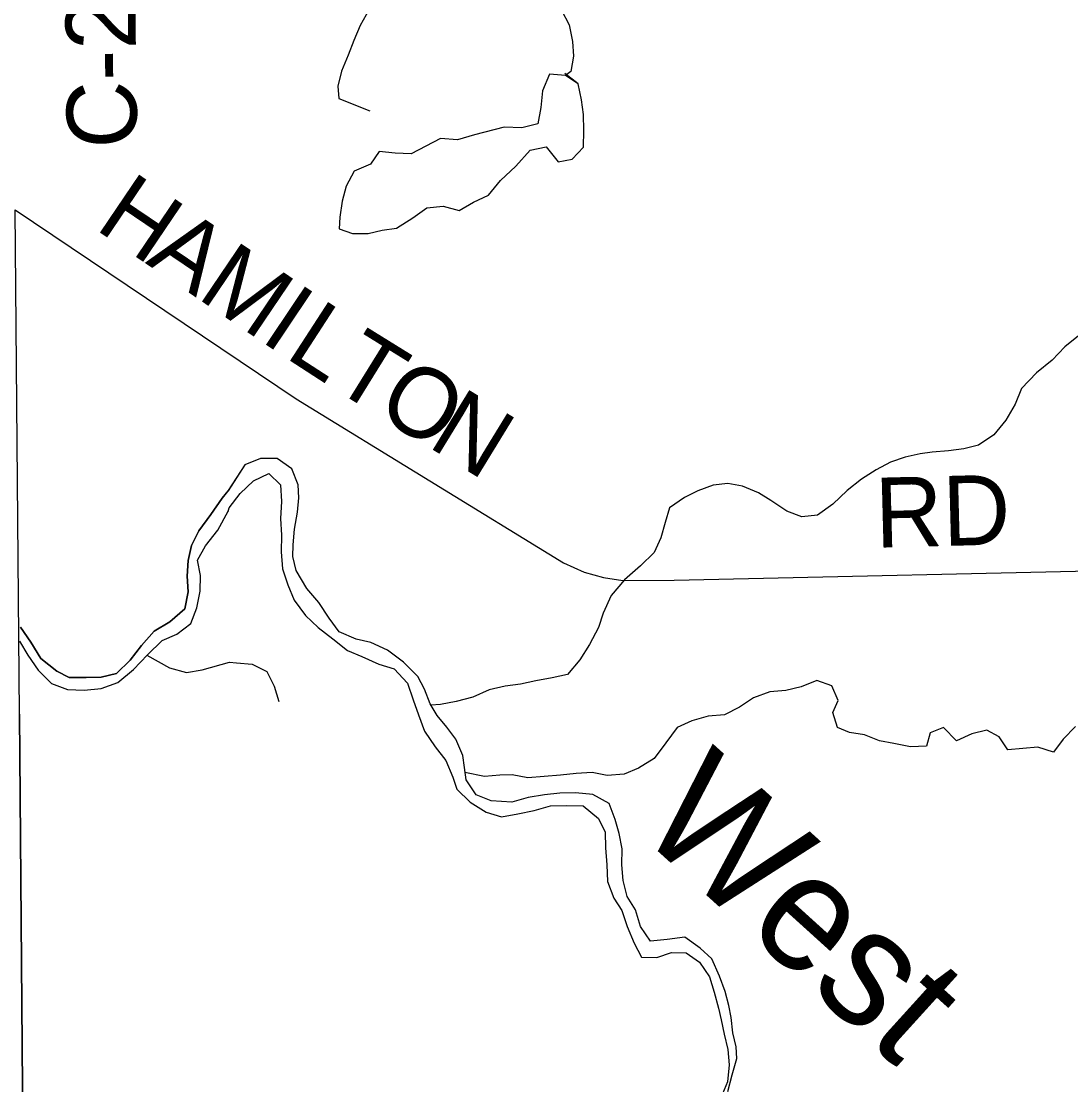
# Model space of a CAD drawing. Extents: x 1985906 to 2277390, y 930619 to 1324581.
# Drawn here: x 2139705 to 2144205, y 1161418 to 1165979 of the extents above; entities that cross this region are included whole.
import ezdxf

# ---------------------------------------------------------------- set-up
doc = ezdxf.new("R2010")
doc.units = 0
for name, color, linetype in [('GM_X_County_Road', 7, 'Continuous'), ('GM_X_County_Road_Text', 7, 'Continuous'), ('GM_X_Major_River', 7, 'Continuous'), ('GM_X_Major_River_Text', 7, 'Continuous'), ('GM_X_Minor_Lake', 7, 'Continuous'), ('GM_X_Minor_River', 7, 'Continuous'), ('GM_X_Township', 7, 'Continuous')]:
    doc.layers.add(name, color=color, linetype=linetype)

msp = doc.modelspace()

# ---------------------------------------------------------------- linework, layer by layer
at = {"layer": 'GM_X_County_Road'}
for points in [[(2139728.2, 1159371.8), (2139715.7, 1160875.4), (2139697.8, 1163007), (2139679.7, 1165170.7)], [(2139679.7, 1165170.7), (2140884.3, 1164359.4), (2142030.9, 1163657), (2142119, 1163617.1), (2142201.1, 1163593.3), (2142285.2, 1163581.5), (2142505.3, 1163582.1), (2144544.3, 1163628), (2147918.6, 1163651.8)]]:
    msp.add_lwpolyline(points, dxfattribs=at)
at = {"layer": 'GM_X_Major_River'}
for points in [[(2141656.3, 1162661.9), (2141612.3, 1162726), (2141606.2, 1162778.1), (2141598.2, 1162830.2), (2141568.1, 1162900.3), (2141530.1, 1162952.3), (2141488, 1163002.4), (2141458, 1163052.5), (2141434, 1163114.6), (2141405.9, 1163168.6), (2141343.9, 1163230.7), (2141275.9, 1163282.7), (2141203.9, 1163314.7), (2141141.9, 1163328.7), (2141067.9, 1163360.7), (2141025.8, 1163418.8), (2140981.8, 1163486.8), (2140929.7, 1163546.9), (2140883.7, 1163623), (2140869.6, 1163683.1), (2140871.6, 1163733.2), (2140877.5, 1163801.3), (2140889.4, 1163873.5), (2140895.4, 1163935.6), (2140893.3, 1163991.7), (2140865.3, 1164059.8), (2140803.3, 1164103.8), (2140731.3, 1164103.8), (2140663.3, 1164077.6), (2140589.7, 1163962)], [(2141656.3, 1162661.9), (2141612.3, 1162726), (2141606.2, 1162778.1), (2141598.2, 1162830.2), (2141568.1, 1162900.3), (2141530.1, 1162952.3), (2141488, 1163002.4), (2141458, 1163052.5), (2141434, 1163114.6), (2141405.9, 1163168.6), (2141343.9, 1163230.7), (2141275.9, 1163282.7), (2141203.9, 1163314.7), (2141141.9, 1163328.7), (2141067.9, 1163360.7), (2141025.8, 1163418.8), (2140981.8, 1163486.8), (2140929.7, 1163546.9), (2140883.7, 1163623), (2140869.6, 1163683.1), (2140871.6, 1163733.2), (2140877.5, 1163801.3), (2140889.4, 1163873.5), (2140895.4, 1163935.6), (2140893.3, 1163991.7), (2140865.3, 1164059.8), (2140803.3, 1164103.8), (2140731.3, 1164103.8), (2140663.3, 1164077.6), (2140591.9, 1163965.4)], [(2140592.5, 1163877.8), (2140597.5, 1163893.2), (2140643.5, 1163953.4), (2140701.4, 1164007.6), (2140767.3, 1164039.7), (2140817.4, 1163991.6), (2140821.4, 1163919.5), (2140817.5, 1163847.4), (2140821.6, 1163775.2), (2140819.6, 1163703.1), (2140825.7, 1163631), (2140847.8, 1163562.8), (2140875.8, 1163496.8), (2140923.9, 1163430.7), (2140977.9, 1163378.6), (2141041.9, 1163330.6), (2141103.9, 1163280.6), (2141165.9, 1163254.6), (2141237.9, 1163222.6), (2141303.9, 1163202.6), (2141362, 1163140.5), (2141386, 1163068.4), (2141408.1, 1163004.3), (2141434.1, 1162934.2), (2141480.2, 1162868.1), (2141526.2, 1162808.1), (2141556.3, 1162738), (2141572.3, 1162685.9), (2141630.4, 1162629.8), (2141698.4, 1162587.8), (2141764.4, 1162567.8), (2141834.3, 1162579.9), (2141904.3, 1162594), (2141974.2, 1162614.1), (2142044.2, 1162616.2), (2142114.2, 1162614.3), (2142180.2, 1162560.2), (2142208.2, 1162502.1), (2142210.3, 1162434), (2142216.4, 1162361.9), (2142218.4, 1162289.8), (2142246.5, 1162217.7), (2142280.5, 1162165.6), (2142302.6, 1162097.5), (2142332.7, 1162025.4), (2142364.7, 1161965.3), (2142430.7, 1161963.3), (2142492.6, 1161985.5), (2142556.6, 1161983.5), (2142612.6, 1161943.5), (2142656.7, 1161881.4), (2142676.7, 1161815.3), (2142694.8, 1161747.2), (2142706.8, 1161697.1), (2142718.9, 1161635), (2142734.9, 1161568.9), (2142741, 1161502.8), (2142733.1, 1161430.6), (2142705.1, 1161362.5)], [(2140593.2, 1163876.5), (2140597.5, 1163893.2), (2140643.5, 1163953.4), (2140701.4, 1164007.6), (2140767.3, 1164039.7), (2140817.4, 1163991.6), (2140821.4, 1163919.5), (2140817.5, 1163847.4), (2140821.6, 1163775.2), (2140819.6, 1163703.1), (2140825.7, 1163631), (2140847.8, 1163562.8), (2140875.8, 1163496.8), (2140923.9, 1163430.7), (2140977.9, 1163378.6), (2141041.9, 1163330.6), (2141103.9, 1163280.6), (2141165.9, 1163254.6), (2141237.9, 1163222.6), (2141303.9, 1163202.6), (2141362, 1163140.5), (2141386, 1163068.4), (2141408.1, 1163004.3), (2141434.1, 1162934.2), (2141480.2, 1162868.1), (2141526.2, 1162808.1), (2141556.3, 1162738), (2141572.3, 1162685.9), (2141630.4, 1162629.8), (2141698.4, 1162587.8), (2141764.4, 1162567.8), (2141834.3, 1162579.9), (2141904.3, 1162594), (2141974.2, 1162614.1), (2142044.2, 1162616.2), (2142114.2, 1162614.3), (2142180.2, 1162560.2), (2142208.2, 1162502.1), (2142210.3, 1162434), (2142216.4, 1162361.9), (2142218.4, 1162289.8), (2142246.5, 1162217.7), (2142280.5, 1162165.6), (2142302.6, 1162097.5), (2142332.7, 1162025.4), (2142364.7, 1161965.3), (2142430.7, 1161963.3), (2142492.6, 1161985.5), (2142556.6, 1161983.5), (2142612.6, 1161943.5), (2142656.7, 1161881.4), (2142676.7, 1161815.3), (2142694.8, 1161747.2), (2142706.8, 1161697.1), (2142718.9, 1161635), (2142734.9, 1161568.9), (2142741, 1161502.8), (2142733.1, 1161430.6), (2142705.1, 1161362.5)], [(2139702, 1163381), (2139745.8, 1163316.5), (2139789.6, 1163245.9), (2139857.5, 1163191.3), (2139911.5, 1163164.9), (2139983.7, 1163164.5), (2140047.9, 1163166.2), (2140114.2, 1163181.9), (2140172.6, 1163239.8), (2140221, 1163301.8), (2140275.5, 1163363.7), (2140341.9, 1163403.5), (2140406.3, 1163459.4), (2140420.7, 1163531.6), (2140417, 1163599.9), (2140421.4, 1163666.2), (2140435.7, 1163730.4), (2140466.1, 1163794.5), (2140518.6, 1163864.5), (2140567.1, 1163934.5), (2140592.5, 1163965.4)], [(2140589.7, 1163962), (2140567.1, 1163934.5), (2140518.6, 1163864.5), (2140466.1, 1163794.5), (2140435.7, 1163730.4), (2140421.4, 1163666.2), (2140417, 1163599.9), (2140420.7, 1163531.6), (2140406.3, 1163459.4), (2140341.9, 1163403.5), (2140275.5, 1163363.7), (2140221, 1163301.8), (2140172.6, 1163239.8), (2140114.2, 1163181.9), (2140047.9, 1163166.2), (2139983.7, 1163164.5), (2139911.5, 1163164.9), (2139857.5, 1163191.3), (2139789.6, 1163245.9), (2139745.8, 1163316.5), (2139702, 1163381)], [(2139697.7, 1163320.7), (2139733.5, 1163260.3), (2139777.3, 1163195.8), (2139835.2, 1163139.2), (2139903.2, 1163112.8), (2139975.4, 1163110.3), (2140047.6, 1163118), (2140120, 1163143.7), (2140186.4, 1163199.6), (2140246.9, 1163261.5), (2140309.4, 1163323.4), (2140371.7, 1163351.2), (2140432.1, 1163397), (2140458.5, 1163463.1), (2140472.9, 1163535.4), (2140473.2, 1163601.6), (2140461.5, 1163668), (2140495.9, 1163730), (2140548.4, 1163796), (2140592.5, 1163877.8)], [(2142735.1, 1161388.6), (2142753, 1161460.7), (2142773, 1161530.9), (2142770.9, 1161581), (2142756.9, 1161641.1), (2142748.8, 1161707.2), (2142738.8, 1161757.3), (2142722.7, 1161817.4), (2142698.6, 1161883.4), (2142666.6, 1161957.6), (2142616.6, 1162003.6), (2142550.5, 1162051.6), (2142474.6, 1162041.5), (2142402.6, 1162033.5), (2142360.6, 1162097.5), (2142338.5, 1162167.6), (2142302.5, 1162225.7), (2142286.4, 1162293.8), (2142280.4, 1162361.9), (2142282.3, 1162430.1), (2142268.2, 1162496.2), (2142252.2, 1162556.3), (2142226.1, 1162624.4), (2142156.1, 1162662.4), (2142082.1, 1162670.3), (2142014.2, 1162668.3), (2141948.2, 1162662.2), (2141878.2, 1162650.1), (2141808.3, 1162630), (2141720.3, 1162635.9), (2141656.3, 1162661.9)]]:
    msp.add_lwpolyline(points, dxfattribs=at)
at = {"layer": 'GM_X_Minor_Lake'}
for points in [[(2142061.4, 1165763.9), (2142039.4, 1165747.2), (2141969.5, 1165753.1), (2141939.6, 1165681), (2141933.6, 1165608.9), (2141919.7, 1165538.8), (2141851.8, 1165522.7), (2141775.9, 1165524.7), (2141648, 1165492.6), (2141576.1, 1165470.5), (2141502.2, 1165476.4), (2141440.3, 1165444.4), (2141376.4, 1165410.3), (2141308.5, 1165414.2), (2141240.6, 1165420.2), (2141202.7, 1165366.1), (2141132.8, 1165336), (2141098.8, 1165271.9), (2141080.9, 1165207.8), (2141070.9, 1165139.7), (2141069, 1165089.6), (2141124.9, 1165069.6), (2141192.8, 1165069.6), (2141252.7, 1165083.7)], [(2142039.4, 1165747.2), (2141969.5, 1165753.1), (2141939.6, 1165681), (2141933.6, 1165608.9), (2141919.7, 1165538.8), (2141851.8, 1165522.7), (2141775.9, 1165524.7), (2141648, 1165492.6), (2141576.1, 1165470.5), (2141502.2, 1165476.4), (2141440.3, 1165444.4), (2141376.4, 1165410.3), (2141308.5, 1165414.2), (2141240.6, 1165420.2), (2141202.7, 1165366.1), (2141132.8, 1165336), (2141098.8, 1165271.9), (2141080.9, 1165207.8), (2141070.9, 1165139.7), (2141069, 1165089.6), (2141124.9, 1165069.6), (2141192.8, 1165069.6), (2141252.7, 1165083.7)], [(2141252.7, 1165083.7), (2141314.6, 1165091.7), (2141384.5, 1165135.8), (2141444.4, 1165179.9), (2141514.3, 1165186), (2141582.3, 1165168), (2141644.2, 1165204.1), (2141708.1, 1165234.2), (2141760, 1165296.3), (2141825.9, 1165358.4), (2141887.8, 1165426.6), (2141955.7, 1165440.6), (2142007.6, 1165376.6), (2142067.5, 1165388.6), (2142115.5, 1165438.7), (2142117.4, 1165510.8), (2142115.4, 1165578.9), (2142107.4, 1165643), (2142093.4, 1165711.1), (2142035.4, 1165755.2)], [(2141252.7, 1165083.7), (2141314.6, 1165091.7), (2141384.5, 1165135.8), (2141444.4, 1165179.9), (2141514.3, 1165186), (2141582.3, 1165168), (2141644.2, 1165204.1), (2141708.1, 1165234.2), (2141760, 1165296.3), (2141825.9, 1165358.4), (2141887.8, 1165426.6), (2141955.7, 1165440.6), (2142007.6, 1165376.6), (2142067.5, 1165388.6), (2142115.5, 1165438.7), (2142117.4, 1165510.8), (2142115.4, 1165578.9), (2142107.4, 1165643), (2142093.4, 1165711.1), (2142039.4, 1165747.2)]]:
    msp.add_lwpolyline(points, dxfattribs=at)
at = {"layer": 'GM_X_Minor_River'}
for points in [[(2141196.6, 1166030.4), (2141158.2, 1165961.4), (2141131.7, 1165896.7), (2141107.2, 1165834), (2141078.9, 1165765.2), (2141062.4, 1165700.7), (2141067.6, 1165648.8), (2141200.6, 1165595.8)], [(2142021.4, 1166027.5), (2142054.8, 1165964.1), (2142068.4, 1165892.3), (2142073.8, 1165830.3), (2142061.4, 1165763.9)], [(2144246.1, 1164636.5), (2144179.4, 1164582.9), (2144124.8, 1164525.5), (2144058.2, 1164471.9), (2143993.8, 1164404.3), (2143967.4, 1164337.6), (2143927.1, 1164268.5), (2143874.6, 1164205.2), (2143809.7, 1164161.6), (2143746.2, 1164146.1), (2143680.5, 1164136.6), (2143610.7, 1164131), (2143559, 1164123.8), (2143495.4, 1164110.3), (2143432, 1164088.8), (2143370.8, 1164055.3), (2143307.9, 1164015.8), (2143247.1, 1163966.3), (2143184.5, 1163908.8), (2143119.7, 1163861.2), (2143052, 1163853.6), (2142987.5, 1163878.2), (2142918.6, 1163924.6), (2142865.9, 1163957.5), (2142797.3, 1163985.9), (2142735.2, 1163996.5), (2142671.5, 1163989), (2142606.1, 1163965.5), (2142548.9, 1163936.1), (2142484, 1163892.6), (2142465.4, 1163830), (2142447, 1163763.5), (2142418.5, 1163700.7), (2142359.9, 1163643.3), (2142291.4, 1163583.6), (2142235, 1163516.2), (2142200.8, 1163441.3), (2142180.3, 1163378.7), (2142142.1, 1163305.7), (2142099.6, 1163240.6), (2142047.2, 1163177.3), (2141981.6, 1163163.8), (2141912, 1163150.1), (2141846.4, 1163136.6), (2141780.7, 1163127.1), (2141711.2, 1163111.4), (2141642, 1163079.8), (2141570.6, 1163062.1), (2141503, 1163048.5), (2141461.5, 1163045.9)], [(2140244.1, 1163261.1), (2140340.9, 1163205.6), (2140413.2, 1163185.8), (2140481.4, 1163198.1), (2140598.4, 1163230.1)], [(2140598.3, 1163230), (2140628.2, 1163228), (2140696.1, 1163222.1), (2140758.2, 1163190.1), (2140790.2, 1163128), (2140810.3, 1163061.9)], [(2143321.2, 1162918.3), (2143257.1, 1162928.8), (2143204.7, 1162949.7), (2143185.2, 1163015.3), (2143208, 1163065.9), (2143180.5, 1163129.4), (2143116.1, 1163151.9), (2143048.9, 1163124.3), (2142983.3, 1163108.8), (2142915.5, 1163103.2), (2142844.2, 1163077.5), (2142785.3, 1163038.1), (2142720.1, 1163004.6), (2142650.4, 1162998.9), (2142580.9, 1162979.3), (2142517.7, 1162949.8), (2142469.3, 1162884.6), (2142418.9, 1162817.3), (2142352, 1162775.7), (2142290.7, 1162750.2), (2142216.9, 1162744.5), (2142152.7, 1162757.1), (2142084.9, 1162753.5), (2142017.2, 1162745.9), (2141877.7, 1162734.7), (2141809.5, 1162747.1), (2141757.6, 1162745.9), (2141691.8, 1162740.4), (2141606.7, 1162757.7)], [(2144225, 1162955.2), (2144172.3, 1162899.9), (2144131.7, 1162844.9), (2144063.3, 1162865.4), (2143935.7, 1162854.4), (2143898.5, 1162909.6), (2143845.9, 1162938.5), (2143780.4, 1162922.9), (2143715.2, 1162893.4), (2143660, 1162950.2), (2143602.6, 1162926.8), (2143585.9, 1162870.3), (2143518.1, 1162866.8), (2143445.9, 1162881.1), (2143385.7, 1162893.8), (2143321.2, 1162918.3)]]:
    msp.add_lwpolyline(points, dxfattribs=at)
at = {"layer": 'GM_X_Township'}
for points in [[(2139697.8, 1163007), (2139715.7, 1160875.4), (2139728.2, 1159371.8), (2139745, 1155626.5), (2139750.2, 1155246.4), (2139750.9, 1155195.2), (2139750.9, 1154891.9), (2139742.2, 1154437.3), (2139748.3, 1153597.6), (2139771.2, 1150428.8), (2139767.6, 1149880.1), (2139763.4, 1149243.6), (2139772.8, 1148379.5), (2139785.2, 1144742.9), (2139790.1, 1144132.9), (2139795.7, 1143054.9), (2135286.4, 1142976.3)], [(2139771.2, 1150428.8), (2139748.3, 1153597.6), (2139742.2, 1154437.3), (2139750.9, 1154891.9), (2139750.9, 1155195.2), (2139750.2, 1155246.4), (2139745, 1155626.5), (2139728.2, 1159371.8), (2139715.7, 1160875.4), (2139697.8, 1163007)]]:
    msp.add_lwpolyline(points, dxfattribs=at)

# ---------------------------------------------------------------- texts
at = {"layer": 'GM_X_County_Road_Text'}
for s, rotation, p in [('C-22', 90.6871, (2140202.1, 1165435.5)), ('H', 325.9391, (2140015.4, 1165091.4)), ('A', 325.9391, (2140234.1, 1164943.6)), ('M', 325.9475, (2140452.8, 1164795.7)), ('I', 326.1709, (2140723.7, 1164612.7)), ('L', 327.0471, (2140830.2, 1164541.3)), ('T', 328.2106, (2141024.1, 1164415.7)), ('O', 328.5282, (2141216.4, 1164296.5)), ('N', 328.5308, (2141441.6, 1164158.7)), ('RD', 1.4806, (2143369.4, 1163721.2))]:
    msp.add_text(s, height=300, rotation=rotation, dxfattribs=at).set_placement(p)
at = {"layer": 'GM_X_Major_River_Text'}
msp.add_text('West', height=500.22, rotation=317.8332, dxfattribs=at).set_placement((2142331.9, 1162512.7))

doc.saveas('drawing.dxf')
